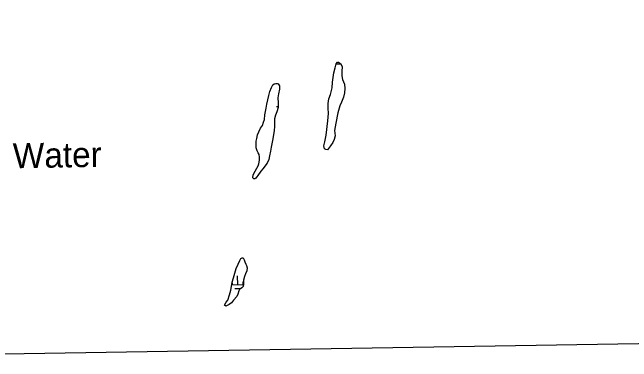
# Model space of a CAD drawing. Extents: x 3855477 to 3893699, y 299188 to 325115.
# Drawn here: x 3861575 to 3864060, y 304617 to 306016 of the extents above; entities that cross this region are included whole.
import ezdxf

# ---------------------------------------------------------------- set-up
doc = ezdxf.new("R2010")
doc.units = 0
for name, color, linetype in [('V-GRID-FRAM', 7, 'Continuous'), ('V-RIVR-IDEN', 7, 'Continuous'), ('V-TOPO-SHOR', 7, 'Continuous'), ('V-WETL-SWMP', 7, 'Continuous')]:
    doc.layers.add(name, color=color, linetype=linetype)

msp = doc.modelspace()

# ---------------------------------------------------------------- linework, layer by layer
at = {"layer": 'V-GRID-FRAM'}
msp.add_lwpolyline([(3859445.3, 322797), (3891292.6, 323315.8), (3891596.8, 305135.9), (3859733.6, 304616.8), (3859445.3, 322797)], dxfattribs=at)
at = {"layer": 'V-TOPO-SHOR'}
for points in [[(3862833.7, 305523.6), (3862840.8, 305581.1), (3862843.5, 305610.5), (3862842.5, 305632.2), (3862842.5, 305650.7), (3862844.7, 305669.1), (3862851.7, 305686.5), (3862858.3, 305713.6), (3862859.4, 305736.5), (3862862.1, 305754.9), (3862865.4, 305773.4), (3862869.8, 305793.5), (3862874.1, 305809.2), (3862879.6, 305816.8), (3862883.4, 305816.8), (3862892, 305810.8), (3862898, 305798.9), (3862896.9, 305779.3), (3862896.9, 305761.9), (3862899.6, 305746.7), (3862907.2, 305728.8), (3862909.3, 305710.9), (3862907.7, 305694), (3862903.3, 305675.6), (3862895.7, 305656.6), (3862889.2, 305641.9), (3862881.6, 305613.1), (3862873.4, 305571.9), (3862870.1, 305557.2), (3862867.9, 305542.6), (3862869.5, 305532.2), (3862870.1, 305521.4), (3862866.8, 305506.7), (3862860.8, 305494.2), (3862852.1, 305481.2), (3862839.1, 305465.5), (3862833.1, 305466), (3862827.7, 305468.7), (3862825, 305481.2), (3862828.8, 305497.5), (3862833.7, 305523.6)], [(3862563.4, 305409.8), (3862566.6, 305424), (3862567.1, 305435.6), (3862565, 305446.7), (3862561.9, 305453), (3862557.1, 305460.9), (3862554, 305473), (3862553.5, 305485.2), (3862553.5, 305499.9), (3862555.6, 305511), (3862559.3, 305524.7), (3862564, 305537.3), (3862571.4, 305551.6), (3862578.3, 305563.1), (3862583, 305575.8), (3862586.7, 305586.8), (3862588.3, 305604.8), (3862593.1, 305632.2), (3862595.8, 305648.5), (3862600, 305665.9), (3862604.2, 305682.7), (3862607.9, 305699.6), (3862614.3, 305715.4), (3862620.6, 305725.4), (3862625.3, 305730.2), (3862632.7, 305731.2), (3862637.5, 305731.2), (3862642.2, 305730.1), (3862646.9, 305722.2), (3862646.9, 305708.5), (3862643.2, 305690.1), (3862640.6, 305673.2), (3862641.6, 305653.2), (3862641.1, 305634.2), (3862636.3, 305617.9), (3862631, 305603.7), (3862627.3, 305588.9), (3862626.8, 305572.1), (3862627.3, 305560.5), (3862626.2, 305542), (3862618.3, 305503), (3862613.5, 305475.6), (3862611.4, 305459.3), (3862607.2, 305441.4), (3862604, 305426.6), (3862597.1, 305411.9), (3862588.7, 305400.3), (3862580.8, 305390.8), (3862571.8, 305379.2), (3862560.7, 305361.8), (3862552.3, 305351.8), (3862548.6, 305349.7), (3862543.9, 305349.2), (3862540.2, 305353.4), (3862541.8, 305364.5), (3862549.1, 305380.3), (3862555.5, 305391.4), (3862560.8, 305400.8), (3862563.4, 305409.8)], [(3862440.1, 304862.3), (3862446.5, 304884.5), (3862451.8, 304903.4), (3862453.9, 304917.7), (3862457.1, 304934.5), (3862462.4, 304952.4), (3862473.5, 304989.9), (3862481.4, 305007.8), (3862487.2, 305021.5), (3862491.9, 305029.9), (3862497.7, 305033), (3862500.9, 305032), (3862505.6, 305024.6), (3862508.3, 305016.2), (3862511.9, 305007.2), (3862515.1, 305001.4), (3862517.7, 304992.4), (3862516.1, 304980.9), (3862510.9, 304968.7), (3862506.1, 304957.1), (3862501.9, 304942.9), (3862502.9, 304927.6), (3862500.8, 304917.6), (3862495.5, 304912.4), (3862487.1, 304905.5), (3862483.9, 304899.7), (3862479.2, 304887.1), (3862475.5, 304878.1), (3862462.3, 304862.3), (3862453.8, 304852.8), (3862445.4, 304845), (3862437.5, 304841.3), (3862431.7, 304839.2), (3862426.4, 304842.3), (3862427.5, 304845.5), (3862432.8, 304855.5), (3862440.1, 304862.3)]]:
    msp.add_lwpolyline(points, dxfattribs=at)
at = {"layer": 'V-WETL-SWMP'}
for p, q in [((3862874.2, 305809.4), (3862892, 305809.7)), ((3862634.7, 305639.3), (3862641.2, 305639.4)), ((3862479.3, 304924.9), (3862478.7, 304960.9)), ((3862455.2, 304924.5), (3862502.4, 304925.3)), ((3862467.5, 304909.3), (3862491.5, 304909.7))]:
    msp.add_line(p, q, dxfattribs=at)
for points in [[(3862828.8, 305497.5), (3862833.7, 305523.6), (3862840.8, 305581.1), (3862843.5, 305610.5), (3862842.5, 305632.2), (3862842.5, 305650.7), (3862844.7, 305669.1), (3862851.7, 305686.5), (3862858.3, 305713.6), (3862859.4, 305736.5), (3862862.1, 305754.9), (3862865.4, 305773.4), (3862869.8, 305793.5), (3862874.1, 305809.2), (3862879.6, 305816.8), (3862883.4, 305816.8), (3862892, 305810.8), (3862898, 305798.9), (3862896.9, 305779.3), (3862896.9, 305761.9), (3862899.6, 305746.7), (3862907.2, 305728.8), (3862909.3, 305710.9), (3862907.7, 305694), (3862903.3, 305675.6), (3862895.7, 305656.6), (3862889.2, 305641.9), (3862881.6, 305613.1), (3862873.4, 305571.9), (3862870.1, 305557.2), (3862867.9, 305542.6), (3862869.5, 305532.2), (3862870.1, 305521.4), (3862866.8, 305506.7), (3862860.8, 305494.2), (3862852.1, 305481.2), (3862839.1, 305465.5), (3862833.1, 305466), (3862827.7, 305468.7), (3862825, 305481.2)], [(3862560.8, 305400.8), (3862563.4, 305409.8), (3862566.6, 305424), (3862567.1, 305435.6), (3862565, 305446.7), (3862561.9, 305453), (3862557.1, 305460.9), (3862554, 305473), (3862553.5, 305485.2), (3862553.5, 305499.9), (3862555.6, 305511), (3862559.3, 305524.7), (3862564, 305537.3), (3862571.4, 305551.6), (3862578.3, 305563.1), (3862583, 305575.8), (3862586.7, 305586.8), (3862588.3, 305604.8), (3862593.1, 305632.2), (3862595.8, 305648.5), (3862600, 305665.9), (3862604.2, 305682.7), (3862607.9, 305699.6), (3862614.3, 305715.4), (3862620.6, 305725.4), (3862625.3, 305730.2), (3862632.7, 305731.2), (3862637.5, 305731.2), (3862642.2, 305730.1), (3862646.9, 305722.2), (3862646.9, 305708.5), (3862643.2, 305690.1), (3862640.6, 305673.2), (3862641.6, 305653.2), (3862641.1, 305634.2), (3862636.3, 305617.9), (3862631, 305603.7), (3862627.3, 305588.9), (3862626.8, 305572.1), (3862627.3, 305560.5), (3862626.2, 305542), (3862618.3, 305503), (3862613.5, 305475.6), (3862611.4, 305459.3), (3862607.2, 305441.4), (3862604, 305426.6), (3862597.1, 305411.9), (3862588.7, 305400.3), (3862580.8, 305390.8), (3862571.8, 305379.2), (3862560.7, 305361.8), (3862552.3, 305351.8), (3862548.6, 305349.7), (3862543.9, 305349.2), (3862540.2, 305353.4), (3862541.8, 305364.5), (3862549.1, 305380.3), (3862555.5, 305391.4)], [(3862432.8, 304855.5), (3862440.1, 304862.3), (3862446.5, 304884.5), (3862451.8, 304903.4), (3862453.9, 304917.7), (3862457.1, 304934.5), (3862462.4, 304952.4), (3862473.5, 304989.9), (3862481.4, 305007.8), (3862487.2, 305021.5), (3862491.9, 305029.9), (3862497.7, 305033), (3862500.9, 305032), (3862505.6, 305024.6), (3862508.3, 305016.2), (3862511.9, 305007.2), (3862515.1, 305001.4), (3862517.7, 304992.4), (3862516.1, 304980.9), (3862510.9, 304968.7), (3862506.1, 304957.1), (3862501.9, 304942.9), (3862502.9, 304927.6), (3862500.8, 304917.6), (3862495.5, 304912.4), (3862487.1, 304905.5), (3862483.9, 304899.7), (3862479.2, 304887.1), (3862475.5, 304878.1), (3862462.3, 304862.3), (3862453.8, 304852.8), (3862445.4, 304845), (3862437.5, 304841.3), (3862431.7, 304839.2), (3862426.4, 304842.3), (3862427.5, 304845.5)]]:
    msp.add_lwpolyline(points, close=True, dxfattribs=at)
for centre, start, end in [((3862424, 304924.5), 0.1615, 18.6893), ((3862534.5, 304926.3), 157.008, 181.7052)]:
    msp.add_arc(centre, 35.2, start, end, dxfattribs=at)

# ---------------------------------------------------------------- texts
at = {"layer": 'V-RIVR-IDEN'}
msp.add_text('Water', height=100, rotation=0.9822, dxfattribs=at).set_placement((3861578, 305391.2))

doc.saveas('drawing.dxf')
